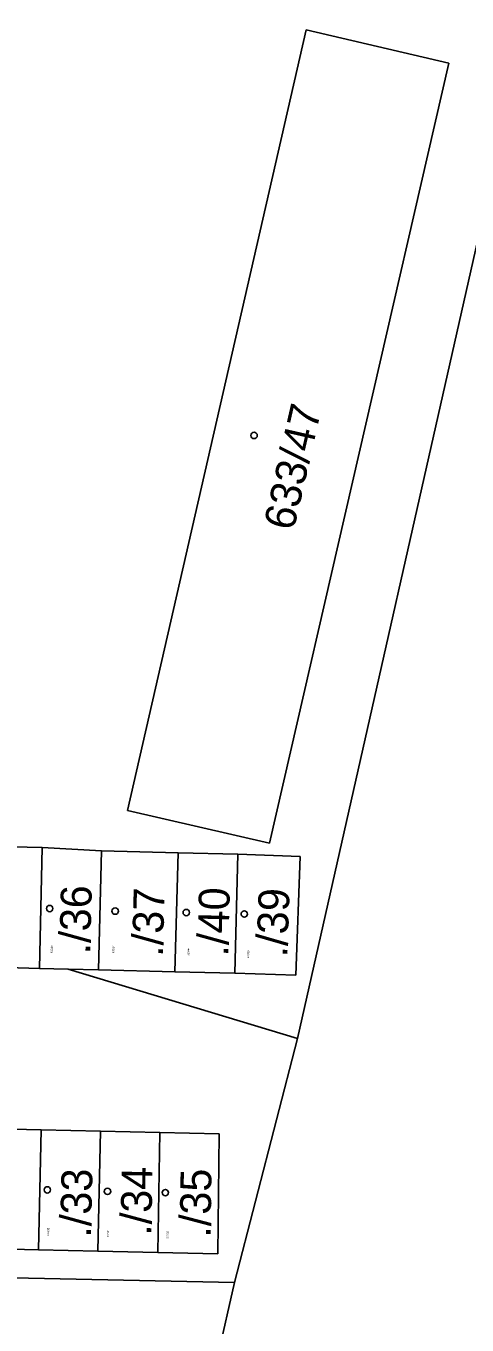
# Model space of a CAD drawing. Extents: x -822293 to -820259, y -1071573 to -1068794.
# Drawn here: x -820749.9 to -820725.7, y -1069535.3 to -1069463.8 of the extents above; entities that cross this region are included whole.
import ezdxf

# ---------------------------------------------------------------- set-up
doc = ezdxf.new("R2010")
doc.units = 0
for name, color, linetype in [('Vrstva 1', 7, 'Continuous'), ('Vrstva 16', 7, 'Continuous'), ('Vrstva 19', 7, 'Continuous'), ('Vrstva 25', 7, 'Continuous')]:
    doc.layers.add(name, color=color, linetype=linetype)

msp = doc.modelspace()

# ---------------------------------------------------------------- linework, layer by layer
at = {"layer": 'Vrstva 1'}
for p, q in [((-820717.71, -1069442.8), (-820735, -1069519.5)), ((-820744.35, -1069506.96), (-820734.52, -1069464.01)), ((-820734.52, -1069464.01), (-820726.68, -1069465.84)), ((-820726.68, -1069465.84), (-820736.55, -1069508.76)), ((-820736.55, -1069508.76), (-820744.35, -1069506.96)), ((-820749.04, -1069508.99), (-820752.27, -1069508.91)), ((-820749.04, -1069508.99), (-820749.19, -1069515.64)), ((-820745.78, -1069509.17), (-820749.04, -1069508.99)), ((-820745.78, -1069509.17), (-820745.94, -1069515.72)), ((-820741.57, -1069509.28), (-820745.78, -1069509.17)), ((-820741.57, -1069509.28), (-820741.74, -1069515.83)), ((-820738.29, -1069509.36), (-820741.57, -1069509.28)), ((-820738.29, -1069509.36), (-820738.45, -1069515.91)), ((-820734.86, -1069509.48), (-820738.29, -1069509.36)), ((-820735.09, -1069516.01), (-820734.86, -1069509.48)), ((-820749.19, -1069515.64), (-820752.42, -1069515.56)), ((-820747.62, -1069515.68), (-820749.19, -1069515.64)), ((-820735, -1069519.5), (-820747.62, -1069515.68)), ((-820747.62, -1069515.68), (-820745.94, -1069515.72)), ((-820745.94, -1069515.72), (-820741.74, -1069515.83)), ((-820741.74, -1069515.83), (-820738.45, -1069515.91)), ((-820738.45, -1069515.91), (-820735.09, -1069516.01)), ((-820735, -1069519.5), (-820738.47, -1069532.93)), ((-820752.31, -1069524.44), (-820749.09, -1069524.53)), ((-820749.09, -1069524.53), (-820749.24, -1069531.13)), ((-820749.09, -1069524.53), (-820745.83, -1069524.6)), ((-820745.83, -1069524.6), (-820745.99, -1069531.2)), ((-820745.83, -1069524.6), (-820742.57, -1069524.67)), ((-820742.57, -1069524.67), (-820742.69, -1069531.27)), ((-820742.57, -1069524.67), (-820739.31, -1069524.75)), ((-820739.31, -1069524.75), (-820739.39, -1069531.35)), ((-820749.24, -1069531.13), (-820752.46, -1069531.05)), ((-820794.87, -1069531.73), (-820738.47, -1069532.93)), ((-820745.99, -1069531.2), (-820749.24, -1069531.13)), ((-820742.69, -1069531.27), (-820745.99, -1069531.2)), ((-820739.39, -1069531.35), (-820742.69, -1069531.27)), ((-820738.47, -1069532.93), (-820741.98, -1069548.33))]:
    msp.add_line(p, q, dxfattribs=at)
at = {"layer": 'Vrstva 25'}
for centre in [(-820737.39, -1069486.32), (-820748.63, -1069512.35), (-820745.03, -1069512.49), (-820741.12, -1069512.57), (-820737.93, -1069512.65), (-820748.76, -1069527.83), (-820745.45, -1069527.91), (-820742.27, -1069527.98)]:
    msp.add_circle(centre, 0.175, dxfattribs=at)

# ---------------------------------------------------------------- texts
at = {"layer": 'Vrstva 16'}
for s, rotation, p in [('./36', 88.57926, (-820746.404, -1069514.88)), ('./37', 88.52202, (-820742.406, -1069515.015)), ('./40', 88.57926, (-820738.813, -1069514.997)), ('./39', 88.00632, (-820735.566, -1069515.05)), ('./33', 88.63659, (-820746.364, -1069530.467)), ('./34', 88.98039, (-820743.039, -1069530.361)), ('./35', 89.3241, (-820739.776, -1069530.462))]:
    msp.add_text(s, height=1.7, rotation=rotation, dxfattribs=at).set_placement(p)
at = {"layer": 'Vrstva 19'}
for s, height, rotation, p in [('633/47', 1.7, 77.1201, (-820735.22, -1069491.609)), ('633/36', 0.1, 88.57926, (-820748.475, -1069514.805)), ('633/37', 0.1, 88.57926, (-820745.085, -1069514.804)), ('633/40', 0.1, 88.57926, (-820740.955, -1069514.942)), ('633/39', 0.1, 88.57926, (-820737.665, -1069515.085)), ('633/33', 0.1, 88.63659, (-820748.664, -1069530.339)), ('633/34', 0.1, 88.63659, (-820745.384, -1069530.435)), ('633/35', 0.1, 88.63659, (-820742.104, -1069530.527))]:
    msp.add_text(s, height=height, rotation=rotation, dxfattribs=at).set_placement(p)

doc.saveas('drawing.dxf')
